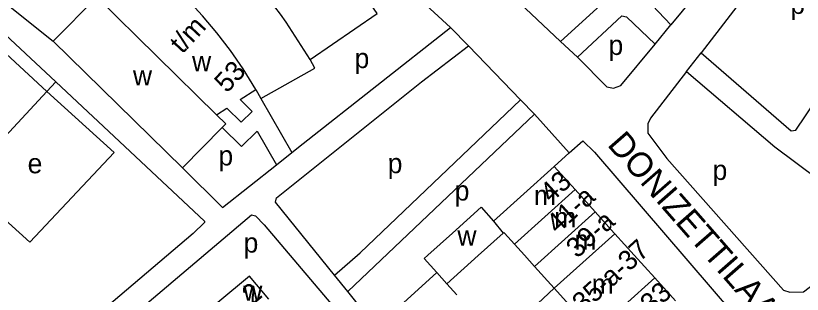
# Model space of a CAD drawing. Extents: x 159045 to 160918, y 380454 to 382516.
# Drawn here: x 159627.5 to 159786.4, y 381992.1 to 382048.4 of the extents above; entities that cross this region are included whole.
import ezdxf

# ---------------------------------------------------------------- set-up
doc = ezdxf.new("R2010")
doc.units = 0
for name, color, linetype in [('BLT_Basislijn', 7, 'Continuous'), ('BLT_Bebouwing', 7, 'Continuous'), ('BLT_Centroide', 7, 'Continuous'), ('BLT_Huisnummer', 7, 'Continuous'), ('BLT_Huisnummer_reeks', 7, 'Continuous'), ('BLT_Onderdoorgang_en_onderverdeling', 7, 'Continuous'), ('BLT_Onderverdeling_panden', 7, 'Continuous'), ('BLT_Straatnaam', 7, 'Continuous')]:
    doc.layers.add(name, color=color, linetype=linetype)

msp = doc.modelspace()

# ---------------------------------------------------------------- linework, layer by layer
at = {"layer": 'BLT_Basislijn'}
for p, q in [((159737.54, 382043.2), (159701.5, 382077.49)), ((159772.82, 382062.33), (159759.86, 382046.61)), ((159621.19, 382054.35), (159635.12, 382043.31)), ((159715.32, 382046.03), (159707.87, 382052.97)), ((159685.61, 382022.57), (159715.32, 382046.03)), ((159719, 382042.36), (159715.32, 382046.03)), ((159756.69, 382042.69), (159759.86, 382046.61)), ((159741.02, 382040.07), (159737.54, 382043.2)), ((159719, 382042.36), (159729.5, 382031.45)), ((159762.99, 382037.14), (159766, 382040.96)), ((159635.63, 382035.1), (159633.78, 382033.13)), ((159677.05, 382031.67), (159683.32, 382020.76)), ((159732.28, 382028.51), (159729.5, 382031.45)), ((159694.59, 381992.68), (159732.28, 382028.51)), ((159732.28, 382028.51), (159739.33, 382020.73)), ((159683.32, 382020.76), (159685.61, 382022.57)), ((159680.21, 382018.3), (159683.32, 382020.76)), ((159736.3, 382017.96), (159739.33, 382020.73)), ((159694.59, 381992.68), (159691.89, 381996.01)), ((159700.41, 381985.47), (159694.59, 381992.68))]:
    msp.add_line(p, q, dxfattribs=at)
for points in [[(159737.54, 382043.2), (159747.15, 382052.01), (159747.1, 382052.29), (159712.48, 382085.95), (159711.75, 382085.95), (159701.5, 382077.49)], [(159786.34, 382070.72), (159782.9, 382062.95), (159766, 382040.96)], [(159687, 382039.57), (159700.56, 382048.86), (159689.76, 382064.51), (159692.72, 382067.09)], [(159772.82, 382062.33), (159771.22, 382064.41), (159763.32, 382060.02), (159762.07, 382059.24), (159759, 382056.42), (159754.83, 382051.91), (159759.86, 382046.61)], [(159616.98, 382052.57), (159617.21, 382052.34), (159635.63, 382035.1)], [(159766, 382040.96), (159784.18, 382025.13), (159785.11, 382025.32), (159795.15, 382040.18), (159801.46, 382050.11)], [(159741.02, 382040.07), (159749.96, 382048.39), (159750.9, 382048.22), (159756.69, 382042.69)], [(159741.02, 382040.07), (159746.93, 382034.07), (159748.28, 382033.77), (159749.76, 382034.3), (159756.69, 382042.69)], [(159691.89, 381996.01), (159679.98, 382010.77), (159680.17, 382011.6), (159709.46, 382035.1), (159719, 382042.36)], [(159762.99, 382037.14), (159755.75, 382027.72), (159755.21, 382026.57), (159755.2, 382024.69), (159759.03, 382019.58), (159782.61, 381992.98), (159783.88, 381992.53), (159786.65, 381992.64), (159788.68, 381994.19), (159798.38, 382008.89)], [(159762.99, 382037.14), (159780.83, 382021.93), (159798.38, 382008.89)], [(159635.63, 382035.1), (159665.64, 382006.92), (159665.64, 382006.6), (159663.39, 382004.4), (159617.49, 381965.45), (159615.96, 381964.59), (159607.42, 381963.86), (159594.06, 381976.07)], [(159633.78, 382033.13), (159647.42, 382020.81), (159630.37, 382002.64), (159623.87, 382008.55)], [(159691.89, 381996.01), (159697.1, 382000.53), (159729.5, 382031.45)], [(159669.21, 382025.85), (159673.13, 382022.01), (159676.27, 382025.11), (159680.21, 382018.3)], [(159739.33, 382020.73), (159742.06, 382023.14), (159744.45, 382020.85), (159782.1, 381976.93), (159783.63, 381973.21), (159783.58, 381969.48), (159783.26, 381968.2), (159781.72, 381965.58), (159748.17, 381935.11), (159745.21, 381933.77), (159741.96, 381933.82), (159740.69, 381934.19), (159738.79, 381935.69), (159706.44, 381975.69), (159705.01, 381976.87), (159701.19, 381978.46), (159698.87, 381978.7), (159694.85, 381978.3), (159693.19, 381978.36), (159692.11, 381978.73)], [(159661.18, 382017.68), (159669.3, 382009.69), (159680.21, 382018.3)], [(159641.68, 381968.57), (159636.44, 381975.37), (159675.18, 382008.16), (159675.97, 382007.98), (159677.72, 382006.19), (159697.14, 381983.2), (159692.11, 381978.73)]]:
    msp.add_lwpolyline(points, dxfattribs=at)
at = {"layer": 'BLT_Bebouwing'}
for p, q in [((159661.18, 382017.68), (159635.12, 382043.31)), ((159675.99, 382033.53), (159677.05, 382031.67)), ((159724.05, 382006.92), (159736.3, 382017.96)), ((159736.3, 382017.96), (159740.5, 382013.3)), ((159740.5, 382013.3), (159744.59, 382008.77)), ((159732.33, 381997.72), (159736.3, 381993.33)), ((159700.41, 381985.47), (159712.59, 381996.52)), ((159760.77, 381990.81), (159756.58, 381995.45)), ((159714.62, 381994.25), (159716.65, 381992.01))]:
    msp.add_line(p, q, dxfattribs=at)
for points in [[(159687, 382039.57), (159682.16, 382047.15), (159680.98, 382048.75), (159677.54, 382053.23), (159672.53, 382059), (159668.41, 382063.11), (159663.48, 382067.6), (159662.71, 382066.7), (159657.36, 382071.07), (159653.09, 382074.25), (159651.16, 382075.53), (159644.31, 382079.73), (159644.04, 382079.25), (159642.23, 382080.24)], [(159635.12, 382043.31), (159643.89, 382052.22)], [(159613.56, 382048.97), (159621.34, 382041.78), (159622.77, 382043.32), (159633.78, 382033.13)], [(159677.05, 382031.67), (159687.92, 382037.81), (159687, 382039.57)], [(159675.27, 382029.09), (159672.83, 382031.49), (159675.99, 382033.53)], [(159633.78, 382033.13), (159627.07, 382025.87), (159620.3, 382018.55), (159618.1, 382020.58), (159616.88, 382019.26)], [(159668.06, 382028.43), (159670.17, 382029.77), (159673.09, 382026.89), (159675.27, 382029.09)], [(159668.06, 382028.43), (159669.94, 382026.59), (159669.21, 382025.85)], [(159669.21, 382025.85), (159661.18, 382017.68)], [(159712.59, 381996.52), (159710.02, 381999.34), (159710.75, 382000), (159715.76, 382004.5), (159721.54, 382009.71), (159724.05, 382006.92)], [(159744.59, 382008.77), (159748.42, 382004.5), (159748.54, 382004.37)], [(159728.25, 382002.25), (159726.22, 382004.5), (159726.11, 382004.62), (159725.97, 382004.5)], [(159725.97, 382004.5), (159720.96, 381999.99), (159714.62, 381994.25)], [(159748.54, 382004.37), (159752.47, 382000), (159756.58, 381995.45)], [(159732.33, 381997.72), (159730.27, 382000), (159728.25, 382002.25)], [(159678.63, 381991.14), (159674.75, 381995.81), (159668.33, 381990.49)], [(159736.3, 381993.33), (159731.84, 381989.18), (159739.98, 381980.2)]]:
    msp.add_lwpolyline(points, dxfattribs=at)
at = {"layer": 'BLT_Onderdoorgang_en_onderverdeling'}
msp.add_line((159643.89, 382052.22), (159668.06, 382028.43), dxfattribs=at)
msp.add_lwpolyline([(159675.99, 382033.53), (159673.46, 382037.68), (159670.88, 382041.43), (159668.16, 382044.96), (159665.22, 382048.43), (159662.96, 382050.93), (159658.98, 382054.9), (159656.32, 382057.27), (159654.44, 382058.86), (159653.68, 382057.96), (159652.44, 382059)], dxfattribs=at)
at = {"layer": 'BLT_Onderverdeling_panden'}
for p, q in [((159728.25, 382002.25), (159740.5, 382013.3)), ((159732.33, 381997.72), (159744.59, 382008.77)), ((159724.05, 382006.92), (159725.97, 382004.5)), ((159736.3, 381993.33), (159748.54, 382004.37)), ((159712.59, 381996.52), (159714.62, 381994.25))]:
    msp.add_line(p, q, dxfattribs=at)
msp.add_lwpolyline([(159736.3, 381993.33), (159744.34, 381984.42), (159756.58, 381995.45)], dxfattribs=at)

# ---------------------------------------------------------------- texts
at = {"layer": 'BLT_Centroide'}
for s, p in [('p', (159783.99, 382048.8)), ('p', (159747.25, 382040.5)), ('w', (159663.14, 382037.22)), ('p', (159695.96, 382037.84)), ('w', (159651.2, 382034.35)), ('p', (159668.47, 382018.16)), ('e', (159629.93, 382016.58)), ('p', (159702.66, 382016.6)), ('p', (159768.27, 382015.24)), ('p', (159716.19, 382011.07)), ('m', (159732.2, 382010.16)), ('m', (159736.29, 382005.66)), ('w', (159716.73, 382001.97)), ('p', (159673.55, 382000.55)), ('m', (159740.38, 382001.12)), ('m', (159743.86, 381992.23)), ('w', (159673.48, 381990.81))]:
    msp.add_text(s, height=4, dxfattribs=at).set_placement(p)
at = {"layer": 'BLT_Huisnummer'}
for s, rotation, p in [('43', 42.0639, (159735.65, 382010.47)), ('2', 39.6824, (159675.31, 381989.83)), ('33', 42.2124, (159755.89, 381988.02))]:
    msp.add_text(s, height=4, rotation=rotation, dxfattribs=at).set_placement(p)
at = {"layer": 'BLT_Huisnummer_reeks'}
for s, rotation, p in [('t/m', 46.9495, (159661.16, 382040.57)), ('53', 46.9495, (159670.18, 382032.65)), ('41-a', 42.0627, (159736.92, 382004.19)), ('39-a', 42.0638, (159740.91, 381999.25)), ('35-a-37', 42.2124, (159742.16, 381988.22))]:
    msp.add_text(s, height=4, rotation=rotation, dxfattribs=at).set_placement(p)
at = {"layer": 'BLT_Straatnaam'}
msp.add_text('DONIZETTILAAN', height=5, rotation=311.1878, dxfattribs=at).set_placement((159746.84, 382022.28))

doc.saveas('drawing.dxf')
